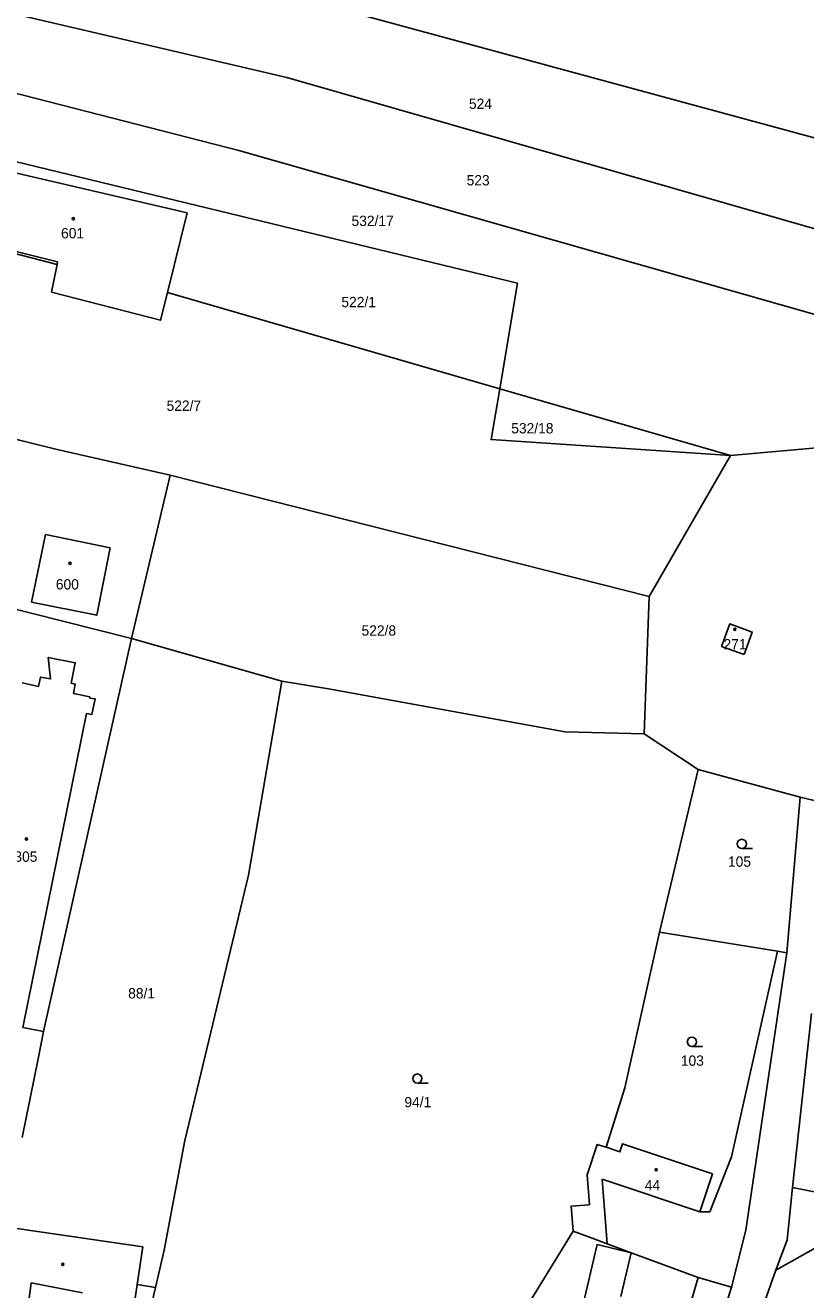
# Model space of a CAD drawing. Extents: x -725728 to -720881, y -1068679 to -1063504.
# Drawn here: x -722824.4 to -722695.9, y -1065579.4 to -1065371.2 of the extents above; entities that cross this region are included whole.
import ezdxf

# ---------------------------------------------------------------- set-up
doc = ezdxf.new("R2010")
doc.units = 0
for name, color, linetype in [('Hranice parcel', 7, 'Continuous'), ('Parcelní čísla', 7, 'Continuous'), ('Vnitřní kresba', 7, 'Continuous'), ('Značky budov', 7, 'Continuous'), ('Značky kultur', 7, 'Continuous')]:
    doc.layers.add(name, color=color, linetype=linetype)

# ---------------------------------------------------------------- blocks, each defined once
blk = doc.blocks.new('4.02_4')
at = {"layer": 'Značky budov'}
blk.add_circle((-0.001, 0), 0.0175, dxfattribs=at)
blk = doc.blocks.new('4.02_3')
at = {"layer": 'Značky budov'}
blk.add_circle((-0.001, 0), 0.0175, dxfattribs=at)
blk = doc.blocks.new('3.04_3')
at = {"layer": 'Značky kultur'}
blk.add_line((0.001, 0), (0.176, 0), dxfattribs=at)
blk.add_circle((0.001, 0.075), 0.075, dxfattribs=at)
blk = doc.blocks.new('3.04_2')
at = {"layer": 'Značky kultur'}
blk.add_line((0.001, 0), (0.176, 0), dxfattribs=at)
blk.add_circle((0.001, 0.075), 0.075, dxfattribs=at)

msp = doc.modelspace()

# ---------------------------------------------------------------- linework, layer by layer
at = {"layer": 'Hranice parcel'}
for p, q in [((-722911.67, -1065386.93), (-722819.17, -1065410.54)), ((-722800.97, -1065415.18), (-722746.25, -1065431.01)), ((-722746.25, -1065431.01), (-722708.25, -1065442.01)), ((-722708.25, -1065442.01), (-722721.65, -1065465.23)), ((-722806.92, -1065472.16), (-722800.51, -1065445.23)), ((-722800.51, -1065445.23), (-722721.65, -1065465.23)), ((-722839.3, -1065463.95), (-722806.92, -1065472.16)), ((-722721.65, -1065465.23), (-722722.48, -1065487.87)), ((-722821.37, -1065536.9), (-722806.92, -1065472.16)), ((-722782.13, -1065479.21), (-722806.92, -1065472.16)), ((-722713.54, -1065493.74), (-722722.48, -1065487.87)), ((-722719.92, -1065520.53), (-722713.54, -1065493.74)), ((-722696.77, -1065498.27), (-722713.54, -1065493.74)), ((-722698.97, -1065523.93), (-722696.77, -1065498.27)), ((-722700.51, -1065523.65), (-722719.92, -1065520.53)), ((-722698.97, -1065523.93), (-722700.51, -1065523.65)), ((-722694.91, -1065533.91), (-722698, -1065562.6)), ((-722746.75, -1065590.28), (-722734.16, -1065569.77)), ((-722713.55, -1065577.41), (-722724.6, -1065573.31)), ((-722713.55, -1065577.41), (-722708.09, -1065578.97)), ((-722805.11, -1065588.37), (-722802.96, -1065579.06))]:
    msp.add_line(p, q, dxfattribs=at)
for points in [[(-722662.65, -1065398.33), (-722774.56, -1065367.94), (-722825.96, -1065356.83)], [(-722672.9, -1065410.84), (-722781.31, -1065379.75), (-722830.56, -1065368.3)], [(-722746.25, -1065431.01), (-722743.33, -1065413.62), (-722907.03, -1065374)], [(-722835.26, -1065380), (-722789.21, -1065391.79), (-722677.95, -1065423.44)], [(-722819.17, -1065410.54), (-722819.09, -1065410.14), (-722841.34, -1065404.57), (-722838.34, -1065392.62), (-722797.74, -1065402.06), (-722800.97, -1065415.18)], [(-722800.97, -1065415.18), (-722802.1, -1065419.75), (-722820.07, -1065415.09), (-722819.17, -1065410.54)], [(-722800.51, -1065445.23), (-722819.15, -1065441.04), (-722889.23, -1065423.74)], [(-722677.95, -1065423.44), (-722687.87, -1065440.21), (-722708.25, -1065442.01)], [(-722696.77, -1065498.27), (-722694.45, -1065498.85), (-722665.77, -1065463.69), (-722658.8, -1065438.25), (-722653.6, -1065429.01), (-722650.24, -1065426.68), (-722633.26, -1065425.11), (-722632.79, -1065424.11)], [(-722708.25, -1065442.01), (-722747.66, -1065439.4), (-722746.25, -1065431.01)], [(-722810.43, -1065457.25), (-722812.62, -1065468.33), (-722823.37, -1065466.15), (-722821.08, -1065455.04), (-722810.43, -1065457.25)], [(-722706.01, -1065474.8), (-722704.66, -1065471.09), (-722708.37, -1065469.74), (-722709.72, -1065473.45), (-722706.01, -1065474.8)], [(-722824.91, -1065479.48), (-722822.22, -1065480.05), (-722821.88, -1065478.52), (-722820.24, -1065478.8), (-722820.61, -1065475.26), (-722816.17, -1065476.14), (-722816.86, -1065479.51), (-722816.17, -1065479.67), (-722816.48, -1065481.2), (-722813.75, -1065481.77), (-722813.77, -1065481.96), (-722812.88, -1065482.11), (-722813.46, -1065484.69), (-722814.33, -1065484.51), (-722824.79, -1065536.21), (-722821.37, -1065536.9)], [(-722782.13, -1065479.21), (-722787.64, -1065511.14), (-722798.11, -1065554.81), (-722801.54, -1065572.9), (-722802.96, -1065579.06)], [(-722722.48, -1065487.87), (-722735.49, -1065487.54), (-722774.47, -1065480.43), (-722782.13, -1065479.21)], [(-722728.73, -1065555.96), (-722725.65, -1065546.17), (-722719.92, -1065520.53)], [(-722700.51, -1065523.65), (-722708.08, -1065557.53), (-722711.66, -1065566.56), (-722713.28, -1065566.57), (-722711.19, -1065560.3), (-722726.01, -1065555.37), (-722726.46, -1065556.72), (-722728.73, -1065555.96)], [(-722708.09, -1065578.97), (-722705.71, -1065569.59), (-722698.97, -1065523.93)], [(-722700.77, -1065576.21), (-722680.32, -1065564.72), (-722674.8, -1065550.97), (-722666.65, -1065533.23)], [(-722683.17, -1065535.01), (-722680.13, -1065535.3), (-722687.67, -1065564.66), (-722698, -1065562.6)], [(-722821.37, -1065536.9), (-722822.28, -1065541.4), (-722824.9, -1065554.35)], [(-722728.73, -1065555.96), (-722730.18, -1065555.48), (-722731.86, -1065560.51), (-722731.49, -1065565.41), (-722734.48, -1065565.64), (-722734.16, -1065569.77)], [(-722698, -1065562.6), (-722698.93, -1065571.2), (-722700.77, -1065576.21)], [(-722802.96, -1065579.06), (-722805.96, -1065578.57), (-722805.06, -1065572.35), (-722828.04, -1065569.02)], [(-722734.16, -1065569.77), (-722731.01, -1065570.94), (-722728.56, -1065571.85), (-722724.6, -1065573.31)], [(-722724.6, -1065573.31), (-722730.2, -1065571.99), (-722735.98, -1065596.55)], [(-722721.81, -1065603.05), (-722717.45, -1065590.7), (-722713.55, -1065577.41)], [(-722700.77, -1065576.21), (-722714.42, -1065614.6), (-722718.22, -1065656.43)], [(-722724.08, -1065659.73), (-722720.1, -1065620.32), (-722717.9, -1065610.34), (-722708.09, -1065578.97)]]:
    msp.add_lwpolyline(points, dxfattribs=at)
at = {"layer": 'Vnitřní kresba'}
for p, q in [((-722729.38, -1065561.21), (-722713.28, -1065566.57)), ((-722728.56, -1065571.85), (-722729.38, -1065561.21)), ((-722724.6, -1065573.31), (-722726.3, -1065580.55)), ((-722824.22, -1065584.16), (-722823.4, -1065578.28)), ((-722823.4, -1065578.28), (-722814.96, -1065579.9)), ((-722805.96, -1065578.57), (-722807.16, -1065586.85))]:
    msp.add_line(p, q, dxfattribs=at)

# ---------------------------------------------------------------- block references
at = {"layer": 'Značky budov', "xscale": 10, "yscale": 10}
for name, p in [('4.02_3', (-722816.47, -1065403.01)), ('4.02_3', (-722817.01, -1065459.78)), ('4.02_4', (-722707.51, -1065470.64)), ('4.02_4', (-722824.2, -1065505.17)), ('4.02_4', (-722720.47, -1065559.65)), ('4.02_3', (-722818.21, -1065575.22))]:
    msp.add_blockref(name, p, dxfattribs=at)
at = {"layer": 'Značky kultur', "xscale": 10, "yscale": 10}
for name, p in [('3.04_2', (-722706.38, -1065506.73)), ('3.04_2', (-722714.61, -1065539.33)), ('3.04_3', (-722759.82, -1065545.38))]:
    msp.add_blockref(name, p, dxfattribs=at)

# ---------------------------------------------------------------- texts
at = {"layer": 'Parcelní čísla'}
for s, p in [('524', (-722751.32, -1065384.93)), ('523', (-722751.7, -1065397.53)), ('532/17', (-722770.66, -1065404.22)), ('601', (-722818.5, -1065406.25)), ('522/1', (-722772.33, -1065417.59)), ('522/7', (-722801.12, -1065434.66)), ('532/18', (-722744.35, -1065438.38)), ('600', (-722819.36, -1065464.08)), ('522/8', (-722769.01, -1065471.69)), ('271', (-722709.39, -1065473.95)), ('305', (-722826.19, -1065508.93)), ('105', (-722708.65, -1065509.75)), ('88/1', (-722807.45, -1065531.44)), ('103', (-722716.42, -1065542.53)), ('94/1', (-722761.95, -1065549.36)), ('44', (-722722.35, -1065563.03))]:
    msp.add_text(s, height=1.7, dxfattribs=at).set_placement(p)

doc.saveas('drawing.dxf')
